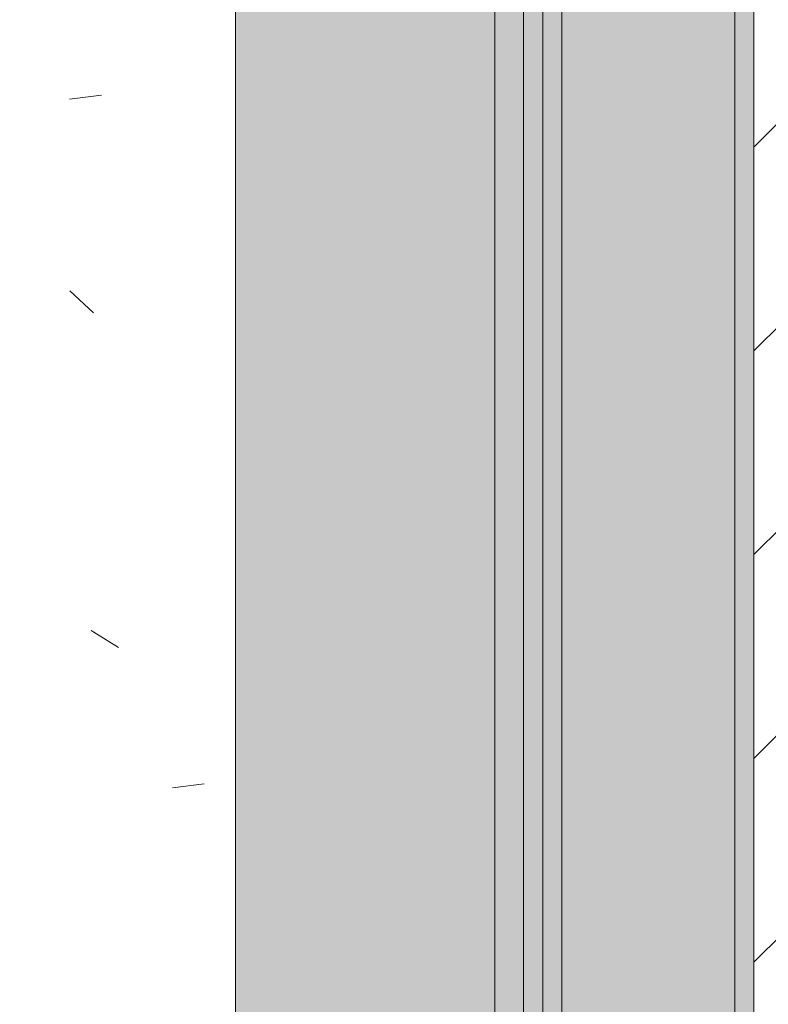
# Model space of a CAD drawing. Header units: millimetres. Extents: x 5980700 to 6194397, y -12939 to 2351883.
# Tile 329 of 587: x 6090334 to 6090724, y -7041 to -6528. Entities that reach past the tile are written whole.
import ezdxf

# ---------------------------------------------------------------- set-up
doc = ezdxf.new("R2010")
doc.units = ezdxf.units.MM
for name, color, linetype, lineweight in [('A-FLOR', 192, 'Continuous', 18), ('A-FLOR-PATT', 8, 'Continuous', 18), ('A-WALL', 113, 'Continuous', 18), ('A-WALL-PATT', 111, 'Continuous', 25)]:
    doc.layers.add(name, color=color, linetype=linetype, lineweight=lineweight)
pattern_1 = [(49.99999999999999, (0, 0), (182.184668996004, -15.93908553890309), [19.05, -209.55]), (355, (0, 0), (-35.24242749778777, 191.0566080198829), [15.24, -167.64]), (100.451, (15.182, -1.328), (146.9425016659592, 175.1166878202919), [16.19, -178.09]), (46.184, (0, 50.8), (271.0788941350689, -42.04327417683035), [28.575, -314.325]), (96.636, (22.59, 47.297), (237.4025071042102, 247.4272132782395), [24.285, -267.135]), (351.184, (0, 50.8), (237.404605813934, 247.4251178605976), [22.86, -251.46]), (21, (25.4, 38.1), (151.6148798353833, -102.2655185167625), [19.05, -209.55]), (326, (25.4, 38.1), (61.80235996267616, 184.1877424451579), [15.24, -167.64]), (71.45100000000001, (38.035, 29.578), (213.4170626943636, 81.92136778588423), [16.19, -178.09]), (37.50000000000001, (0, 0), (3.08832282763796, 84.55507579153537), [8.382, -157.226, 8.382, -161.798, -168.275]), (37.50000000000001, (0, 0), (3.08832282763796, 84.55507579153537), [-335.788, 8.382, -159.893]), (7.499999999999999, (0, 0), (66.81943811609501, 100.1807470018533), [8.382, -88.646, 8.382, -153.416, -64.135]), (7.499999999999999, (0, 0), (66.81943811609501, 100.1807470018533), [-258.826, 8.382, -55.753]), (327.5, (-56.642, 0), (135.5904877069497, -5.7289126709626), [8.382, -55.118, 8.382, -189.738, -262.89]), (327.5, (-56.642, 0), (135.5904877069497, -5.7289126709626), [-261.62, 8.382, -254.508]), (317.5, (-82.042, 0), (148.1288864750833, 25.42676126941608), [8.382, -74.168, 8.382, -123.19, -186.69]), (317.5, (-82.042, 0), (148.1288864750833, 25.42676126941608), [-214.122, 8.382, -178.308])]

# ---------------------------------------------------------------- blocks, each defined once
blk = doc.blocks.new('BE-PMSa-MOD-ARQ-CONEXAODOFUTURO-EX-000-R_rvt-2-PLANTA DE CAIMENTO DE PISOS - 1 PAV_')
at = {"layer": 'A-FLOR-PATT', "lineweight": 5}
h = blk.add_hatch(dxfattribs=at)
h.set_pattern_fill('FP_100', color=133, style=0, pattern_type=2)
h.set_pattern_definition(pattern_1)
h.paths.add_polyline_path([(-1916.114845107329, -8177.825683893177), (-1683.614845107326, -8177.825683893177), (-1683.614845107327, -1915.841005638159), (-3033.614845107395, -1915.841005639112), (-3033.614845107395, -1900.841005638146), (-3933.614845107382, -1900.841005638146), (-3933.614845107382, -2050.841005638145), (-1818.614845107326, -2050.841005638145), (-1818.614845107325, -8042.852683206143), (-4146.617820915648, -8042.852683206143), (-4146.617820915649, -4063.841794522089), (-3970.61666258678, -4063.841794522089), (-3970.61666258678, -3457.84179452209), (-4146.617820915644, -3457.84179452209), (-4146.617820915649, -2138.841794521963), (-3970.61666258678, -2138.841794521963), (-3970.61666258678, -2050.841005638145), (-3963.614845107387, -2050.841005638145), (-3963.614845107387, -1900.841005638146), (-3973.614845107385, -1900.841005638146), (-3973.614845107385, -1915.841005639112), (-4105.616662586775, -1915.841005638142), (-4105.616662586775, -2003.84179452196), (-4281.617820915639, -2003.84179452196), (-4281.617820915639, -3592.841794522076), (-4105.61666258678, -3592.841794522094), (-4105.61666258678, -3928.841794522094), (-4281.617820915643, -3928.841794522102), (-4281.615120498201, -8177.82568389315), (-1916.459753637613, -8177.825683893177)])
h.paths.add_polyline_path([(8258.385255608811, -8167.825683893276), (15620.8643440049, -8167.825683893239), (15620.86434400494, -1925.841005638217), (12311.88333741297, -1925.841005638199), (12311.88333741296, -2018.841794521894), (11955.88333741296, -2018.841794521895), (11955.88333741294, -1925.841005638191), (9541.385154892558, -1925.841005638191), (9541.385154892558, -1915.841005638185), (9491.385154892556, -1915.841005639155), (9491.385154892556, -1900.841005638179), (8591.38515489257, -1900.841005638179), (8591.38515489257, -2050.841005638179), (11830.88333741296, -2050.841005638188), (11830.88333741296, -2143.841794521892), (12436.88333741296, -2143.841794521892), (12436.88333741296, -2050.841005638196), (15495.86434400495, -2050.841005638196), (15495.86434400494, -8042.825683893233), (8383.385255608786, -8042.825683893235), (8383.385255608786, -4063.841794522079), (8559.379702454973, -4063.841794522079), (8559.379702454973, -3457.841794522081), (8383.385255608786, -3457.84179452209), (8383.385255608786, -2138.841794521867), (8559.379702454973, -2138.84179452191), (8559.379702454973, -2050.841005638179), (8561.385154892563, -2050.753085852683), (8561.385154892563, -1900.841005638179), (8551.38515489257, -1900.841005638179), (8551.38515489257, -1915.841005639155), (8501.385154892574, -1915.841005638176), (8501.385154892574, -1925.841005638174), (8434.379702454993, -1925.841005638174), (8434.379702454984, -2013.841794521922), (8258.385255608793, -2013.841794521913), (8258.385255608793, -3582.841794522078), (8434.379702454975, -3582.841794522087), (8434.379702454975, -3938.841794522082), (8258.385255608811, -3938.841794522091), (8258.385255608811, -8156.700611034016)])
h.paths.add_polyline_path([(19984.7546155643, -8167.825683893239), (20089.38682609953, -8167.825683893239), (20089.38682609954, -5194.841794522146), (19913.3833374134, -5194.841794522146), (19913.3833374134, -4838.841794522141), (20089.38682609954, -4838.841794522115), (20089.38682609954, -2013.84179452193), (19913.3833374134, -2013.841794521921), (19913.3833374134, -1657.841794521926), (20089.38682609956, -1657.841794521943), (20089.38682609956, 1166.158205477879), (19913.38333741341, 1166.158205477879), (19913.38333741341, 1522.158205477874), (20089.38682609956, 1522.158205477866), (20089.38682609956, 4296.158205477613), (19913.38333741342, 4296.15820547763), (19913.3833374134, 4461.658994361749), (15971.88333741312, 4461.658994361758), (15971.88333741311, 4296.15820547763), (15800.86434400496, 4296.15820547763), (15800.86434400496, -605.8410056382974), (15790.86434400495, -605.8410056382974), (15790.86434400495, -655.841005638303), (15775.86434400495, -655.841005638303), (15775.86434400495, -1555.841005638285), (16091.88333741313, -1555.841005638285), (16091.88333741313, -1527.841794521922), (15925.86434400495, -1527.841794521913), (15925.86434400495, 4171.158205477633), (16096.88333741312, 4171.158205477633), (16097.48518693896, 4336.658994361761), (19788.38333741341, 4336.658994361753), (19788.38333741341, 4171.158205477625), (19964.38682609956, 4171.158205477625), (19964.38682609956, 1647.158205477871), (19788.38333741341, 1647.158205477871), (19788.38333741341, 1041.158205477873), (19964.38682609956, 1041.158205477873), (19964.38682609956, -1532.84179452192), (19788.38333741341, -1532.84179452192), (19788.38333741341, -2138.841794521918), (19964.38682609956, -2138.841794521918), (19964.38682609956, -4713.841794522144), (19788.3833374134, -4713.841794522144), (19788.3833374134, -5319.841794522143), (19964.38682609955, -5319.841794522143), (19964.38682609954, -8042.82568389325), (15925.86434400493, -8042.825683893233), (15925.86434400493, -2143.841794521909), (16091.88333741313, -2143.841794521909), (16091.88333741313, -1585.841005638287), (15775.86434400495, -1585.841005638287), (15775.86434400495, -1595.841005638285), (15790.86434400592, -1595.841005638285), (15790.86434400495, -1652.84179452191), (15966.88333741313, -1653.220801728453), (15966.88333741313, -2018.84179452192), (15800.86434400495, -2018.841794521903), (15800.86434400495, -8167.825683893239), (19925.14432074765, -8167.825683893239)])
h.paths.add_polyline_path([(-5690.728343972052, -8167.825683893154), (-4451.617820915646, -8167.825683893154), (-4451.617820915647, -1925.841005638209), (-4506.114845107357, -1925.84100563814), (-4506.114845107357, -1915.841005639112), (-4536.11484510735, -1915.841005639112), (-4536.11484510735, -1900.841005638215), (-4546.114845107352, -1900.841005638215), (-4546.114845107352, -2740.841005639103), (-4536.114845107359, -2740.841005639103), (-4536.114845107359, -2751.8410056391), (-4516.109778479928, -2751.8410056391), (-4516.109778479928, -2640.8410056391), (-4497.109778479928, -2640.8410056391), (-4497.109778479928, -2770.841005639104), (-4536.114845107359, -2770.841005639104), (-4536.114845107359, -2780.841005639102), (-4546.114845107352, -2780.841005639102), (-4546.114845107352, -2820.841005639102), (-4576.114845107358, -2820.841005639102), (-4576.617820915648, -8042.852683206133), (-11628.61484510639, -8042.852683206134), (-11628.6148451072, -2138.841794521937), (-11585.61666258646, -2138.841794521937), (-11585.61666258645, -2050.841005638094), (-8474.116662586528, -2050.841005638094), (-8474.116662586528, -2138.841794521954), (-7858.116662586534, -2138.841794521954), (-7858.116662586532, -2050.841005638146), (-4576.617820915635, -2050.841005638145), (-4576.617820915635, -1900.841005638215), (-5476.114845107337, -1900.841005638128), (-5476.114845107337, -1915.841005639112), (-5528.614845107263, -1915.841005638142), (-5528.614845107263, -1925.841005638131), (-7983.116662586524, -1925.841005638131), (-7983.116662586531, -2013.841794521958), (-8324.11666258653, -2013.841794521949), (-8324.11666258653, -2003.841794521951), (-8339.116662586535, -2003.84179452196), (-8339.116662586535, -1925.841005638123), (-11720.61666258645, -1925.841005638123), (-11720.61666258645, -2003.841794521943), (-11753.61484510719, -2003.841794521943), (-11753.61034441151, -8167.825683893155), (-5985.163661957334, -8167.825683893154)])
h.paths.add_polyline_path([(-15701.5291554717, -8167.825683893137), (-11933.6148451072, -8167.825683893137), (-11933.6148451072, -2013.841794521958), (-12076.61666258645, -2013.841794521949), (-12076.61666258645, -1657.841794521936), (-11923.61484510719, -1657.841794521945), (-11923.61484510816, -1515.8410056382), (-11908.61484510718, -1515.8410056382), (-11908.61484510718, -1505.841005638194), (-12058.61484510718, -1505.841005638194), (-12058.61484510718, -1532.841794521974), (-12201.61666258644, -1532.841794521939), (-12201.61666258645, -2138.841794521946), (-12058.61484510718, -2138.841794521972), (-12058.61484510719, -8042.851795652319), (-16321.61588608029, -8042.826571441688), (-16321.61588608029, -5319.841794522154), (-16145.61666258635, -5319.841794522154), (-16145.61666258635, -4713.841794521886), (-16321.61588608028, -4713.681888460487), (-16321.61588608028, -2138.84179452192), (-16145.61666258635, -2138.841794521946), (-16145.61666258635, -1532.841794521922), (-16321.61588608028, -1532.841794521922), (-16321.61588608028, 1041.158205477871), (-16145.61666258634, 1041.158205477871), (-16145.61666258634, 1647.158205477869), (-16321.61588608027, 1647.158205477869), (-16321.61588608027, 4171.158205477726), (-16145.61666258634, 4171.158205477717), (-16145.61666258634, 4336.658994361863), (-12201.61666258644, 4336.658994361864), (-12201.61666258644, 4171.158205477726), (-12058.61484510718, 4171.158205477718), (-12058.61484510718, -1475.841005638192), (-11908.61484510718, -1475.841005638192), (-11908.61484510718, -575.8410056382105), (-11923.61484510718, -575.8410056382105), (-11923.61484510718, -525.8410056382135), (-11933.61484510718, -525.8410056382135), (-11933.61484510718, 4296.158205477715), (-12076.61666258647, 4296.158205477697), (-12076.61666258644, 4461.658994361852), (-16270.61666258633, 4461.658994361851), (-16270.61666258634, 4296.158205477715), (-16446.62225526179, 4296.158205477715), (-16446.61588608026, 1522.158205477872), (-16270.61666258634, 1522.158205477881), (-16270.61666258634, 1166.158205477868), (-16446.62225526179, 1166.158205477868), (-16446.61588608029, -1657.841794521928), (-16270.61666258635, -1657.841794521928), (-16270.61666258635, -2013.841794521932), (-16446.6222552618, -2013.841794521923), (-16446.61588608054, -4838.841794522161), (-16270.61666258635, -4838.841794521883), (-16270.61666258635, -5194.841794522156), (-16446.62225526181, -5194.841794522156), (-16446.61573815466, -8167.825683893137), (-15735.98765560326, -8167.825683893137)])
h.paths.add_polyline_path([(8551.38515489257, -1770.841005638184), (9491.385154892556, -1770.841005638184), (9491.385154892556, -1755.841005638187), (9630.135154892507, -1755.841005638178), (9630.135154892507, -1740.841005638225), (11880.13515489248, -1741.712957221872), (11880.13515489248, -1755.841005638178), (11965.88333741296, -1755.841005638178), (11965.88333741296, -1662.841794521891), (12301.88333741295, -1662.841794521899), (12301.88333741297, -1755.841005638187), (12713.6541483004, -1755.841005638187), (12713.6541483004, -1740.841005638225), (14963.65414830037, -1741.712957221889), (14963.65414830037, -1755.841005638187), (15630.86434400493, -1755.841005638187), (15630.86434400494, -1595.841005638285), (15645.86434400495, -1595.841005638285), (15645.86434400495, -655.841005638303), (15630.86434400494, -655.841005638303), (15630.86434400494, -29.5925127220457), (15087.63515489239, -29.59251272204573), (15087.63515489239, -44.5925127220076), (12837.63515489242, -43.72056113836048), (12837.63515489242, -29.59251272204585), (11880.13515489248, -29.5925127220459), (11880.13515489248, -44.59251272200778), (9630.135154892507, -43.72056113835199), (9630.135154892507, -29.59251272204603), (9408.885154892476, -29.59251272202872), (9408.885154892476, -14.5925127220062), (8468.885154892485, -14.59251272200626), (8468.885154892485, -29.59251272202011), (8008.885154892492, -29.59251272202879), (8008.885154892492, -14.59251272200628), (7068.885154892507, -14.65234280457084), (7068.885154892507, -29.59251272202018), (4511.785154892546, -29.59251272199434), (4511.785154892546, 3549.158994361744), (3951.785154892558, 3549.158994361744), (3951.785154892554, 4471.658994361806), (2159.383337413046, 4471.658994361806), (2159.383337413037, 4306.158205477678), (1813.383337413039, 4306.15820547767), (1813.383337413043, 4471.658994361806), (284.8931309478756, 4471.658994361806), (284.8931309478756, 4486.658994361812), (77.29277039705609, 4486.658994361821), (77.29277039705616, 3238.903506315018), (70.48333741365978, 3238.903506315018), (70.48333741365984, 2137.158205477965), (121.3819838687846, 2137.158205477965), (121.3819838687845, 3231.348105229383), (111.0710947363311, 3241.658994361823), (106.381983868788, 3259.158994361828), (111.0710947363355, 3276.658994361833), (124.1088842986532, 3289.53068128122), (143.3753948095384, 3293.624861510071), (158.8819838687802, 3289.469883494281), (171.692873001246, 3276.658994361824), (176.3819838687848, 3259.158994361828), (171.692873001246, 3241.658994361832), (161.3819838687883, 3231.348105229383), (161.3819838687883, 2137.158205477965), (220.483337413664, 2137.158205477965), (220.4833374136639, 4336.658994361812), (1678.38333741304, 4336.658994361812), (1678.38333741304, 4171.158205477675), (2294.38333741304, 4171.158205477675), (2294.38333741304, 4336.658994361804), (3816.785154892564, 4336.658994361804), (3816.785154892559, 3414.158994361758), (4376.785154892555, 3414.158994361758), (4376.785154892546, -164.5925127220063), (15495.86434400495, -164.5925127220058), (15495.86434400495, -1620.841005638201), (12436.88333741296, -1620.841005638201), (12436.88333741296, -1527.841794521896), (11830.88333741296, -1527.841794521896), (11830.88333741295, -1620.841005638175), (8559.379702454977, -1620.841005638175), (8559.379702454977, -1532.841794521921), (7943.379702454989, -1532.841794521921), (7943.379702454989, -1620.841005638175), (2289.383337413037, -1620.841005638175), (2289.383337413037, -1527.841794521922), (2261.385126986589, -1527.841794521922), (2261.385126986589, -1770.841005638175), (3121.385126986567, -1770.841005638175), (3121.385126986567, -1755.8410056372), (4481.585154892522, -1755.841005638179), (4481.585154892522, -1770.841005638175), (5321.585154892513, -1770.841005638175), (5321.585154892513, -1755.841005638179), (7021.385154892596, -1755.841005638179), (7021.385154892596, -1770.841005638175), (7961.385154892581, -1770.841005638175), (7961.385154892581, -1755.841005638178), (8078.379702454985, -1755.841005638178), (8078.379702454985, -1667.841794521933), (8424.379702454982, -1667.841794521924), (8424.379702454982, -1755.841005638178), (8551.38515489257, -1755.841005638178)])
h.paths.add_polyline_path([(2231.385126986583, -1770.841005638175), (2231.385126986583, -1527.841794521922), (1766.385126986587, -1527.841794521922), (1766.385126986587, -1770.841005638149), (1776.385126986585, -1770.841005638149), (1776.385126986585, -1755.8410056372), (1818.383337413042, -1755.841005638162), (1818.383337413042, -1662.841794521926), (2154.383337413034, -1662.841794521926), (2154.383337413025, -1755.84100563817), (2221.385126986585, -1755.841005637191), (2221.385126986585, -1770.841005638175)])
h.paths.add_polyline_path([(-3963.614845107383, -1770.84100563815), (-3033.614845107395, -1770.84100563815), (-3033.614845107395, -1755.841005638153), (-1418.814900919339, -1755.841005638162), (-1418.814900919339, -1770.841005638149), (-578.8149009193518, -1770.841005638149), (-578.8149009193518, -1755.841005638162), (876.3851269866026, -1755.841005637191), (876.3851269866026, -1770.841005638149), (1736.38512698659, -1770.841005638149), (1736.38512698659, -1527.841794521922), (1683.383337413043, -1527.841794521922), (1683.383337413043, -1620.841005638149), (-3970.616662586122, -1620.84100563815), (-3970.61666258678, -1532.841794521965), (-4586.616662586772, -1532.841794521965), (-4586.616662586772, -1620.841005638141), (-7858.116662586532, -1620.841005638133), (-7858.116662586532, -1532.841794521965), (-8474.116662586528, -1532.841794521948), (-8474.116662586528, -1620.841005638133), (-11585.61666258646, -1620.841005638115), (-11585.61666258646, -1532.841794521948), (-11628.61484510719, -1532.841794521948), (-11628.61484510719, -164.6103600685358), (220.4833374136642, -164.6103600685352), (220.4833374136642, -29.61036006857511), (-2321.114845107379, -29.61036006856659), (-2321.114845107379, -14.61036006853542), (-3061.114845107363, -14.61036006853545), (-3061.114845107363, -29.61036006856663), (-3320.616662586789, -29.61036006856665), (-3320.616662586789, -14.61036006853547), (-4060.616662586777, -14.61036006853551), (-4060.616662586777, -29.61036006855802), (-4536.114845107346, -29.61036006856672), (-4536.114845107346, -14.61036006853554), (-5476.114845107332, -14.61036006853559), (-5476.114845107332, -29.6103600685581), (-5636.114845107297, -29.61036006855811), (-5636.114845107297, -44.61036006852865), (-7886.11484510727, -43.73840848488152), (-7886.11484510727, -29.61036006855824), (-8872.364845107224, -29.61036006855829), (-8872.364845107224, -44.6103600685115), (-11122.3648451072, -43.73840848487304), (-11122.3648451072, -29.61036006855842), (-11763.61484510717, -29.61036006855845), (-11763.61484510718, -575.8410056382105), (-11778.61484510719, -575.8410056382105), (-11778.61484510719, -1515.8410056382), (-11763.61484510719, -1515.8410056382), (-11763.61484510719, -1667.841794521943), (-11720.61666258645, -1667.841794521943), (-11720.61666258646, -1755.841005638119), (-11122.36484510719, -1755.841005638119), (-11122.36484510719, -1740.841005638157), (-8872.36484510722, -1741.712957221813), (-8872.36484510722, -1755.841005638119), (-8339.116662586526, -1755.841005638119), (-8339.116662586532, -1667.841794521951), (-7993.116662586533, -1667.841794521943), (-7993.116662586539, -1755.841005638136), (-7886.114845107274, -1755.841005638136), (-7886.114845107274, -1740.841005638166), (-5636.114845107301, -1741.712957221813), (-5636.114845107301, -1755.841005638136), (-5476.114845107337, -1755.841005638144), (-5476.114845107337, -1770.841005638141), (-4536.11484510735, -1770.841005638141), (-4536.11484510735, -1755.841005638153), (-4451.616662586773, -1755.841005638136), (-4451.616662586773, -1667.84179452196), (-4105.616662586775, -1667.84179452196), (-4105.616662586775, -1755.841005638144), (-3973.614845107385, -1755.841005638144), (-3973.614845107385, -1770.84100563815)])
h.paths.add_polyline_path([(-5396.293025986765, 115.3896399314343), (-4576.11484510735, 115.3896399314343), (-4576.11484510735, 431.4034837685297), (-4586.616662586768, 431.4034837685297), (-4586.616662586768, 265.3896399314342), (-11628.61484510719, 265.3896399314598), (-11628.61484510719, 4171.158205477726), (-11585.61666258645, 4171.158205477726), (-11585.61666258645, 4336.658994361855), (-8474.116662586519, 4336.658994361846), (-8474.116662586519, 4171.158205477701), (-7858.116662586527, 4171.158205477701), (-7858.116662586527, 4336.658994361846), (-4586.616662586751, 4336.658994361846), (-4586.616662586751, 4171.158205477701), (-4538.614845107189, 4171.158205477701), (-4538.614845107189, 2287.158205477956), (-4586.616662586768, 2287.158205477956), (-4586.616662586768, 1681.158205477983), (-4538.614845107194, 1681.158205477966), (-4538.614845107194, 995.3896399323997), (-4536.114845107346, 995.3896399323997), (-4536.114845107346, 985.3896399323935), (-4497.109778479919, 985.3896399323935), (-4497.109778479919, 855.3896399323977), (-4516.109778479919, 855.3896399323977), (-4516.109778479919, 966.3896399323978), (-4536.114845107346, 966.3896399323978), (-4536.114845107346, 955.3896399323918), (-4538.614845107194, 955.3896399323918), (-4538.614845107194, 431.4034837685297), (-4546.114845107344, 431.4034837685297), (-4546.114845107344, 115.3896399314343), (-4536.114845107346, 115.3896399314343), (-4536.114845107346, 130.3896399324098), (-4486.114845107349, 130.3896399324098), (-4486.114845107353, 140.3896399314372), (-4461.616662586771, 140.3896399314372), (-4461.616662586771, 306.4034837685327), (-4413.614845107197, 306.4034837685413), (-4413.614845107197, 1806.158205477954), (-4461.616662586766, 1806.158205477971), (-4461.616662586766, 2162.158205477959), (-4413.614845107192, 2162.158205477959), (-4413.614845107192, 4296.158205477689), (-4461.616662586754, 4296.158205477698), (-4461.616662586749, 4461.658994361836), (-7983.116662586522, 4461.658994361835), (-7983.116662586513, 4296.158205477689), (-8349.116662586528, 4296.158205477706), (-8349.116662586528, 4461.658994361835), (-11710.61666258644, 4461.658994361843), (-11710.61666258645, 4296.158205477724), (-11753.61484510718, 4296.158205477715), (-11753.61484510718, 140.3896399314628), (-5526.11484510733, 140.3896399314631), (-5526.11484510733, 130.3896399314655), (-5476.114845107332, 130.3896399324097), (-5476.114845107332, 115.3896399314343), (-5466.11484510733, 115.3896399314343)])
h.paths.add_polyline_path([(8478.885154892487, 115.4074872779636), (8478.885154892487, 431.4034837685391), (8378.385255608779, 431.4034837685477), (8378.385255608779, 1037.158205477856), (8561.383337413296, 1037.158205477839), (8561.383337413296, 1651.158205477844), (8378.385255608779, 1651.158205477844), (8378.385255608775, 4171.158205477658), (8559.383337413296, 4171.158205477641), (8559.383337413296, 4336.658994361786), (11825.88333741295, 4336.658994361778), (11825.88333741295, 4171.158205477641), (12441.88333741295, 4171.158205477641), (12441.88333741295, 4336.658994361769), (15495.86434400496, 4336.65899436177), (15495.86434400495, 265.4074872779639), (8559.379702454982, 265.4074872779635), (8559.379702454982, 431.4034837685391), (8508.885154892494, 431.4034837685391), (8508.885154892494, 115.4074872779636), (9408.885154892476, 115.4074872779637), (9408.885154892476, 130.4074872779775), (9438.885154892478, 130.4074872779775), (9438.885154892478, 140.4074872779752), (15620.86434400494, 140.4074872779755), (15620.86434400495, 4461.658994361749), (12316.88333741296, 4461.658994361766), (12316.88333741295, 4296.158205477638), (11950.88333741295, 4296.158205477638), (11950.88333741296, 4461.658994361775), (8434.383337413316, 4461.658994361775), (8434.383337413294, 4296.158205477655), (8253.385255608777, 4296.158205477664), (8253.385255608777, 1526.158205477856), (8436.383337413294, 1526.158205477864), (8436.383337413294, 1162.158205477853), (8253.385255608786, 1162.158205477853), (8253.385255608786, 306.4034837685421), (8434.379702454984, 306.4034837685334), (8434.379702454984, 140.4074872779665), (8438.885154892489, 140.4074872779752), (8438.885154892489, 130.4074872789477), (8468.885154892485, 130.4074872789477), (8468.885154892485, 115.4074872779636)])
h.paths.add_polyline_path([(7078.885154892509, 115.4074872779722), (7968.885154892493, 115.4074872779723), (7968.885154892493, 955.4074872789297), (7958.885154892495, 955.4074872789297), (7958.885154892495, 966.4074872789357), (7948.385255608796, 966.4074872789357), (7948.385255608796, 265.4074872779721), (4806.785154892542, 265.4074872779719), (4806.785154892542, 4336.658994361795), (7948.385255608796, 4336.658994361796), (7948.385255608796, 985.4074872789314), (7958.885154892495, 985.4074872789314), (7958.885154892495, 995.4074872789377), (7968.885154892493, 995.4074872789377), (7968.885154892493, 1035.407487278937), (7998.885154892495, 1035.407487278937), (7998.885154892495, 995.4074872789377), (8008.885154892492, 995.4074872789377), (8008.885154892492, 985.4074872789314), (8047.890221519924, 985.4074872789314), (8047.890221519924, 855.4074872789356), (8028.890221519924, 855.4074872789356), (8028.890221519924, 966.4074872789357), (8008.885154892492, 966.4074872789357), (8008.885154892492, 955.4074872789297), (7998.885154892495, 955.4074872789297), (7998.885154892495, 115.4074872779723), (8008.885154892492, 115.4074872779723), (8008.885154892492, 130.4074872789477), (8083.385255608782, 130.4074872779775), (8083.385255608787, 4471.65899436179), (4671.785154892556, 4471.658994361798), (4671.785154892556, 130.4074872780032), (7068.885154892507, 130.4074872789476), (7068.885154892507, 115.4074872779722)])
h.paths.add_polyline_path([(1857.919751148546, 1037.158205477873), (2296.383337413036, 1037.158205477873), (2296.383337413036, 1651.158205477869), (1676.383337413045, 1651.158205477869), (1676.383337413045, 1037.158205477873), (1826.383337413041, 1037.158205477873)])
h.paths.add_polyline_path([(2161.383337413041, 1172.158205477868), (1811.383337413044, 1172.158205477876), (1811.383337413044, 1516.158205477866), (2161.383337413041, 1516.158205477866), (2161.383337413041, 1177.256799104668)])
h.paths.add_polyline_path([(137.9111174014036, 3278.855100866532), (131.3834321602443, 3276.480338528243), (131.3834321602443, 3259.158994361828), (137.9112161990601, 3259.158994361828), (137.9112161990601, 3277.667937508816)])
h.paths.add_polyline_path([(141.3819838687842, 3259.158994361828), (161.3819838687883, 3259.158994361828), (158.7024919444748, 3268.550988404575), (155.5241194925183, 3273.003317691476), (148.2594671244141, 3277.615929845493), (141.461635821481, 3278.855091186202), (137.9111174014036, 3278.855100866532), (137.9112161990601, 3259.158994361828), (139.4408410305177, 3259.158994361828)])
h.paths.add_polyline_path([(127.2398482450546, 3259.158994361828), (131.3834321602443, 3259.60654442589), (131.3834321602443, 3276.480338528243), (126.061811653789, 3272.015600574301), (122.0634673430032, 3263.023564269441), (122.1477157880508, 3259.158994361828), (126.061811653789, 3259.158994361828)])
h = blk.add_hatch(dxfattribs=at)
h.set_pattern_fill('FP_97', color=71, style=0, pattern_type=2)
h.set_pattern_definition([(49.99999999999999, (0, 0), (364.3679291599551, -31.87829433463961), [38.1, -419.1]), (355, (0, 0), (-70.48585119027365, 382.1133031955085), [30.48, -335.28]), (100.451, (30.364, -2.657), (293.8850033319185, 350.2333756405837), [32.38, -356.18]), (46.184, (0, 101.6), (542.1584806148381, -84.08582678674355), [57.15, -628.65]), (96.636, (45.18, 94.59299999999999), (474.8048986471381, 494.8554198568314), [48.57, -534.27]), (351.184, (0, 101.6), (474.8101998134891, 494.8500824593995), [45.72, -502.92]), (21, (50.8, 76.2), (303.2284677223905, -204.530461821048), [38.1, -419.1]), (326, (50.8, 76.2), (123.6038908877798, 368.3760440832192), [30.48, -335.28]), (71.45100000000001, (76.069, 59.15600000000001), (426.8341253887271, 163.8427355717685), [32.38, -356.18]), (37.50000000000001, (0, 0), (6.176645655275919, 169.1101515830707), [16.764, -314.452, 16.764, -323.596, -336.55]), (37.50000000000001, (0, 0), (6.176645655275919, 169.1101515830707), [-671.576, 16.764, -319.786]), (7.499999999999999, (0, 0), (133.63887623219, 200.3614940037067), [16.764, -177.292, 16.764, -306.832, -128.27]), (7.499999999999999, (0, 0), (133.63887623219, 200.3614940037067), [-517.6519999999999, 16.764, -111.506]), (327.5, (-113.284, 0), (271.1818188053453, -11.45836264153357), [16.764, -110.236, 16.764, -379.476, -525.78]), (327.5, (-113.284, 0), (271.1818188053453, -11.45836264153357), [-523.24, 16.764, -509.016]), (317.5, (-164.084, 0), (296.2585102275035, 50.85284694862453), [16.764, -148.336, 16.764, -246.38, -373.38]), (317.5, (-164.084, 0), (296.2585102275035, 50.85284694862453), [-428.244, 16.764, -356.616])])
h.paths.add_polyline_path([(-4146.617820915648, -8042.852683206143), (-1818.614845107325, -8042.852683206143), (-1818.614845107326, -2050.841005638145), (-3933.614845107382, -2050.841005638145), (-3933.614845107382, -2740.841005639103), (-3923.614845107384, -2740.841005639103), (-3923.614845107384, -2751.8410056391), (-3903.609778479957, -2751.8410056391), (-3903.609778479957, -2640.8410056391), (-3884.609778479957, -2640.8410056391), (-3884.609778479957, -2770.841005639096), (-3923.614845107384, -2770.841005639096), (-3924.116436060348, -2780.841005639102), (-3933.614845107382, -2780.841005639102), (-3933.614845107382, -2820.841005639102), (-3963.614845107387, -2820.841005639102), (-3963.614845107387, -2780.841005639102), (-3973.614845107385, -2780.841005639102), (-3973.614845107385, -2770.841005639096), (-4012.619911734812, -2770.841005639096), (-4012.619911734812, -2640.8410056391), (-3993.619911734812, -2640.8410056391), (-3993.619911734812, -2751.8410056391), (-3973.614845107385, -2751.8410056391), (-3973.614845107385, -2740.841005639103), (-3963.614845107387, -2740.841005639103), (-3963.614845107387, -2050.841005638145), (-3970.61666258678, -2050.841005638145), (-3970.61666258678, -2138.841794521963), (-4146.617820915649, -2138.841794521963), (-4146.617820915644, -3457.84179452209), (-3970.61666258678, -3457.841794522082), (-3970.61666258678, -4063.841794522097), (-4146.617820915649, -4063.841794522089), (-4146.617820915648, -7965.421793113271)])
h = blk.add_hatch(dxfattribs=at)
h.set_pattern_fill('FP_254', color=133, style=0, pattern_type=2)
h.set_pattern_definition([(270, (-2982.616, -5046.847), (1000, 6.123233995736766e-14), []), (0, (-2982.616, -5046.847), (0, 1000), [])])
h.paths.add_polyline_path([(-4146.617820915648, -8042.852683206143), (-1818.614845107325, -8042.852683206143), (-1818.614845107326, -2050.841005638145), (-3933.614845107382, -2050.841005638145), (-3933.614845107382, -2740.841005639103), (-3923.614845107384, -2740.841005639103), (-3923.614845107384, -2751.8410056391), (-3903.609778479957, -2751.8410056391), (-3903.609778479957, -2640.8410056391), (-3884.609778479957, -2640.8410056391), (-3884.609778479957, -2770.841005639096), (-3923.614845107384, -2770.841005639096), (-3924.116436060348, -2780.841005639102), (-3933.614845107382, -2780.841005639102), (-3933.614845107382, -2820.841005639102), (-3963.614845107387, -2820.841005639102), (-3963.614845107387, -2780.841005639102), (-3973.614845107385, -2780.841005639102), (-3973.614845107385, -2770.841005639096), (-4012.619911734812, -2770.841005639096), (-4012.619911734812, -2640.8410056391), (-3993.619911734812, -2640.8410056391), (-3993.619911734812, -2751.8410056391), (-3973.614845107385, -2751.8410056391), (-3973.614845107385, -2740.841005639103), (-3963.614845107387, -2740.841005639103), (-3963.614845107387, -2050.841005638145), (-3970.61666258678, -2050.841005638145), (-3970.61666258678, -2138.841794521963), (-4146.617820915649, -2138.841794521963), (-4146.617820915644, -3457.84179452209), (-3970.61666258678, -3457.841794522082), (-3970.61666258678, -4063.841794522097), (-4146.617820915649, -4063.841794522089), (-4146.617820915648, -7965.421793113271)])
at = {"layer": 'A-WALL', "lineweight": 5}
h = blk.add_hatch(color=50, dxfattribs=at)
h.paths.add_polyline_path([(-1658.614845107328, -8187.825683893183), (-1658.614845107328, -1895.841005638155), (-1668.614845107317, -1895.841005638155), (-1668.614845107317, -8187.825683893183)])
h.paths.add_polyline_path([(-1658.614845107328, -1775.841005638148), (-1658.614845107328, -1770.841005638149), (-1668.614845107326, -1770.841005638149), (-1668.614845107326, -1775.841005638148)])
h = blk.add_hatch(color=9, dxfattribs=at)
h.paths.add_polyline_path([(-1648.614845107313, -8197.825683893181), (-1648.614845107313, -8192.825683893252), (-1658.614845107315, -8193.878315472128), (-1658.614845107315, -8197.825683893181), (-1656.531511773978, -8197.825683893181)])
h.paths.add_polyline_path([(-1648.614845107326, -8187.825683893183), (-1648.614845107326, -4939.057567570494), (-1650.688902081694, -4935.46519551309), (-1650.688902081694, -4928.994719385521), (-1648.614845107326, -4924.061530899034), (-1648.614845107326, -1880.84100563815), (-1658.614845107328, -1880.84100563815), (-1658.614845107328, -8187.825683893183)])
h.paths.add_polyline_path([(-1658.614845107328, -1790.841005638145), (-1648.614845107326, -1790.841005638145), (-1648.614845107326, -1780.841005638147), (-1658.614845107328, -1781.71057085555)])
blk.add_hatch(color=9, dxfattribs=at).paths.add_polyline_path([(-1548.614845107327, -8197.825683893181), (-1548.614845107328, -1880.84100563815), (-1558.614845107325, -1880.84100563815), (-1558.614845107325, -8197.825683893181), (-1548.638722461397, -8197.82549538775)])
at = {"layer": 'A-WALL-PATT', "lineweight": 5}
blk.add_hatch(color=57, dxfattribs=at).paths.add_polyline_path([(-1635.884695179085, -8212.825683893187), (-1558.614845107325, -8212.825683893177), (-1558.614845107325, -1790.841005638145), (-1648.614845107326, -1790.841005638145), (-1647.453664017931, -4923.391122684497), (-1641.850067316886, -4920.155884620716), (-1635.379591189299, -4920.15588462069), (-1629.775994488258, -4923.39112268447), (-1626.540756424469, -4928.994719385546), (-1626.540756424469, -4935.46519551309), (-1629.775994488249, -4941.068792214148), (-1636.114829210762, -4944.400826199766), (-1638.614829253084, -4944.729957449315), (-1644.864829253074, -4943.055274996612), (-1648.614845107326, -4939.057567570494), (-1648.614845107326, -8187.825683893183), (-1603.614845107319, -8187.825683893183), (-1603.614845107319, -8192.82568389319), (-1648.614845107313, -8192.825683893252), (-1648.611244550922, -8212.825683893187), (-1636.114829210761, -8212.825683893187)])
h = blk.add_hatch(dxfattribs=at)
h.set_pattern_fill('FP_14', color=252, style=0, pattern_type=2)
h.set_pattern_definition([(45, (0, 0), (-53.03300858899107, 53.03300858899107), [])])
h.paths.add_polyline_path([(-1548.614845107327, -8187.825683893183), (-1533.614845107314, -8187.825683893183), (-1533.614845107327, -1890.841005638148), (-1548.614845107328, -1890.841005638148), (-1548.614845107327, -8156.700611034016)])
h = blk.add_hatch(dxfattribs=at)
h.set_pattern_fill('FP_100', color=133, style=0, pattern_type=2)
h.set_pattern_definition(pattern_1)
h.paths.add_polyline_path([(-1668.981176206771, -8177.825683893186), (-1668.614845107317, -8177.825683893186), (-1668.614845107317, -1900.841005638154), (-1683.614845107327, -1915.841005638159), (-1683.614845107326, -8177.825683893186)])
at = {"layer": 'A-FLOR', "color": 250, "lineweight": 5}
for p, q in [((-1818.614845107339, -2050.84100563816), (-1818.614845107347, -8042.852683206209)), ((-1818.614845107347, -8042.852683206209), (-1818.614845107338, -2050.84100563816))]:
    blk.add_line(p, q, dxfattribs=at)
at = {"layer": 'A-WALL', "color": 90, "lineweight": 5}
for p, q in [((-1558.614845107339, -1880.841005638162), (-1558.614845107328, -8187.825683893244)), ((-1548.61484510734, -1890.841005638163), (-1548.614845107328, -8187.825683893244)), ((-1658.614845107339, -1895.841005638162), (-1658.614845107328, -8187.825683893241)), ((-1683.614845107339, -1915.841005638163), (-1683.614845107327, -8177.825683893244)), ((-1648.614845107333, -4939.057567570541), (-1648.614845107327, -8187.825683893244))]:
    blk.add_line(p, q, dxfattribs=at)
at = {"layer": 'A-WALL', "color": 130, "lineweight": 9}
blk.add_line((-1668.614845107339, -1900.841005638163), (-1668.614845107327, -8187.825683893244), dxfattribs=at)

msp = doc.modelspace()

# ---------------------------------------------------------------- block references
at = {"color": 50, "lineweight": 5}
msp.add_blockref('BE-PMSa-MOD-ARQ-CONEXAODOFUTURO-EX-000-R_rvt-2-PLANTA DE CAIMENTO DE PISOS - 1 PAV_', (6092264.959189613, 0), dxfattribs=at)

doc.saveas('drawing.dxf')
